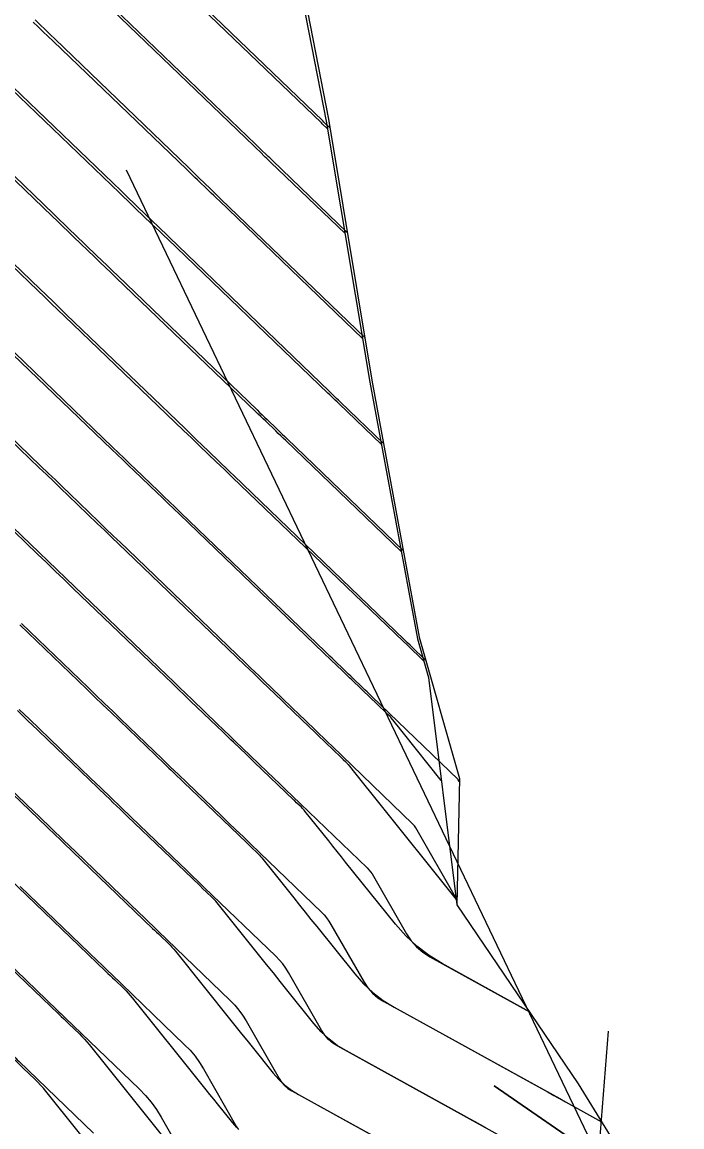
# Model space of a CAD drawing. Extents: x 954385 to 988206, y 1868364 to 1924553.
# Drawn here: x 955552.2 to 955583.4, y 1923273.7 to 1923325.9 of the extents above; entities that cross this region are included whole.
import ezdxf

# ---------------------------------------------------------------- set-up
doc = ezdxf.new("R2010")
doc.units = 0
for name, color, linetype in [('1', 7, 'Continuous'), ('Ex_Major Contours', 7, 'Continuous'), ('Ex_Minor Contours', 7, 'Continuous'), ('Perimeter', 7, 'Continuous'), ('Slopes', 7, 'Continuous')]:
    doc.layers.add(name, color=color, linetype=linetype)

msp = doc.modelspace()

# ---------------------------------------------------------------- linework, layer by layer
at = {"layer": '1'}
for points in [[(955564.359, 1923333.373), (955566.699, 1923321.326), (955568.756, 1923308.983), (955570.992, 1923296.827), (955572.894, 1923290.152), (955572.767, 1923284.188), (955578.517, 1923275.725), (955583.938, 1923266.915)], [(955566.767, 1923320.917), (955566.487, 1923321.186), (955566.436, 1923321.235), (955558.547, 1923328.83)], [(955567.593, 1923315.959), (955564.059, 1923319.359), (955563.992, 1923319.424), (955563.925, 1923319.488), (955563.859, 1923319.553), (955563.792, 1923319.617), (955563.524, 1923319.875), (955563.391, 1923320.003), (955563.257, 1923320.132), (955556.16, 1923326.964)], [(955569.307, 1923305.987), (955567.266, 1923307.949), (955567.177, 1923308.034), (955567.089, 1923308.119), (955566.868, 1923308.332), (955566.736, 1923308.459), (955559.183, 1923315.726), (955558.992, 1923315.909), (955558.802, 1923316.092), (955558.611, 1923316.276), (955558.421, 1923316.459), (955557.659, 1923317.193), (955557.469, 1923317.376), (955557.279, 1923317.56), (955557.088, 1923317.743), (955556.898, 1923317.926), (955551.386, 1923323.233), (955551.097, 1923323.511), (955550.809, 1923323.79), (955550.52, 1923324.068), (955550.232, 1923324.347), (955549.08, 1923325.464), (955548.792, 1923325.743), (955548.504, 1923326.022)], [(955552.832, 1923326.008), (955553.067, 1923325.78), (955553.302, 1923325.553), (955553.537, 1923325.326), (955553.773, 1923325.099), (955560.077, 1923319.029), (955560.206, 1923318.905), (955560.335, 1923318.781), (955560.463, 1923318.658), (955560.592, 1923318.534), (955561.106, 1923318.038), (955561.235, 1923317.914), (955561.364, 1923317.79), (955561.492, 1923317.666), (955561.621, 1923317.543), (955568.42, 1923311.002)], [(955548.999, 1923321.367), (955553.718, 1923316.823), (955553.97, 1923316.58), (955554.223, 1923316.338), (955554.475, 1923316.095), (955554.727, 1923315.852), (955555.735, 1923314.88), (955555.988, 1923314.637), (955556.24, 1923314.395), (955556.492, 1923314.152), (955556.744, 1923313.909), (955563.328, 1923307.575), (955563.447, 1923307.461), (955563.566, 1923307.346), (955563.684, 1923307.232), (955563.803, 1923307.118), (955564.277, 1923306.661), (955564.396, 1923306.547), (955564.514, 1923306.433), (955564.633, 1923306.319), (955564.752, 1923306.205), (955570.237, 1923300.932)], [(955571.299, 1923295.748), (955570.637, 1923296.385), (955570.568, 1923296.452), (955570.446, 1923296.569), (955570.289, 1923296.721), (955562.237, 1923304.461), (955562.044, 1923304.647), (955561.851, 1923304.832), (955561.658, 1923305.018), (955561.465, 1923305.204), (955560.693, 1923305.947), (955560.5, 1923306.133), (955560.307, 1923306.319), (955560.114, 1923306.505), (955559.921, 1923306.69), (955554.306, 1923312.092), (955553.992, 1923312.394), (955553.678, 1923312.697), (955553.364, 1923312.999), (955553.05, 1923313.301), (955551.795, 1923314.511)], [(955572.891, 1923290.015), (955572.844, 1923290.096), (955572.841, 1923290.101), (955568.754, 1923294.034), (955568.644, 1923294.14), (955568.534, 1923294.245), (955568.424, 1923294.351), (955568.314, 1923294.457), (955567.874, 1923294.881), (955567.763, 1923294.986), (955567.653, 1923295.092), (955567.543, 1923295.198), (955567.433, 1923295.304), (955566.991, 1923295.729), (955566.881, 1923295.835), (955566.771, 1923295.941), (955566.66, 1923296.047), (955566.55, 1923296.153), (955559.723, 1923302.717), (955559.456, 1923302.974), (955559.188, 1923303.231), (955558.921, 1923303.489), (955558.653, 1923303.746), (955557.583, 1923304.776), (955557.316, 1923305.034), (955557.048, 1923305.291), (955556.781, 1923305.549), (955556.513, 1923305.806), (955551.868, 1923310.275)], [(955572.772, 1923284.439), (955570.837, 1923287.817), (955570.804, 1923287.87), (955570.767, 1923287.92), (955570.728, 1923287.967), (955570.684, 1923288.012), (955566.871, 1923291.682), (955566.669, 1923291.877), (955566.466, 1923292.072), (955566.263, 1923292.267), (955566.06, 1923292.462), (955565.249, 1923293.242), (955565.046, 1923293.437), (955564.844, 1923293.632), (955564.641, 1923293.827), (955564.438, 1923294.022), (955563.625, 1923294.805), (955563.421, 1923295), (955563.218, 1923295.195), (955563.015, 1923295.391), (955562.812, 1923295.586), (955557.209, 1923300.973), (955556.867, 1923301.302), (955556.525, 1923301.631), (955556.183, 1923301.96), (955555.841, 1923302.289), (955554.473, 1923303.605), (955554.132, 1923303.935), (955553.79, 1923304.264), (955553.448, 1923304.593), (955553.106, 1923304.922), (955549.429, 1923308.459)], [(955551.364, 1923302.434), (955553.029, 1923300.831), (955553.446, 1923300.43), (955553.862, 1923300.03), (955554.279, 1923299.629), (955554.695, 1923299.228), (955559.073, 1923295.019), (955559.37, 1923294.734), (955559.666, 1923294.45), (955559.962, 1923294.165), (955560.258, 1923293.88), (955561.443, 1923292.74), (955561.739, 1923292.456), (955562.034, 1923292.172), (955562.329, 1923291.888), (955562.625, 1923291.604), (955563.807, 1923290.467), (955564.102, 1923290.183), (955564.397, 1923289.899), (955564.693, 1923289.615), (955564.988, 1923289.331), (955568.528, 1923285.924), (955568.614, 1923285.835), (955568.692, 1923285.742), (955568.764, 1923285.642), (955568.829, 1923285.538), (955570.393, 1923282.808), (955570.611, 1923282.48), (955570.868, 1923282.19), (955571.162, 1923281.938), (955571.494, 1923281.726), (955576.205, 1923279.128)], [(955530.531, 1923297.502), (955530.621, 1923297.415), (955530.71, 1923297.329), (955530.934, 1923297.114), (955531.068, 1923296.984), (955537.767, 1923290.536), (955537.825, 1923290.48), (955537.883, 1923290.424), (955537.942, 1923290.368), (955538, 1923290.312), (955538.292, 1923290.031), (955538.408, 1923289.919), (955538.467, 1923289.863), (955543.473, 1923285.047), (955544.324, 1923284.228), (955545.176, 1923283.41), (955546.027, 1923282.591), (955546.878, 1923281.772), (955551.919, 1923276.927), (955551.987, 1923276.861), (955552.056, 1923276.795), (955555.591, 1923273.393)], [(955552.181, 1923297.484), (955555.335, 1923294.452), (955555.724, 1923294.078), (955556.113, 1923293.704), (955556.502, 1923293.33), (955556.891, 1923292.956), (955558.448, 1923291.458), (955558.836, 1923291.085), (955559.224, 1923290.711), (955559.612, 1923290.338), (955560, 1923289.965), (955561.632, 1923288.397), (955561.98, 1923288.062), (955562.329, 1923287.726), (955562.678, 1923287.391), (955563.026, 1923287.055), (955566.372, 1923283.835), (955566.5, 1923283.703), (955566.617, 1923283.563), (955566.724, 1923283.415), (955566.821, 1923283.259), (955568.385, 1923280.529), (955568.57, 1923280.251), (955568.788, 1923280.005), (955569.037, 1923279.792), (955569.319, 1923279.612), (955577.641, 1923275.023), (955577.914, 1923274.872), (955579.621, 1923273.93)], [(955575.19, 1923273.06), (955567.143, 1923277.497), (955566.912, 1923277.645), (955566.708, 1923277.82), (955566.53, 1923278.022), (955566.378, 1923278.25), (955564.814, 1923280.98), (955564.685, 1923281.188), (955564.542, 1923281.385), (955564.386, 1923281.571), (955564.216, 1923281.747), (955560.832, 1923285.003), (955560.547, 1923285.278), (955560.261, 1923285.553), (955559.975, 1923285.828), (955559.689, 1923286.103), (955557.376, 1923288.327), (955556.895, 1923288.789), (955556.414, 1923289.251), (955555.934, 1923289.713), (955555.453, 1923290.176), (955553.524, 1923292.031), (955553.042, 1923292.495), (955552.56, 1923292.958), (955552.079, 1923293.422)], [(955549.791, 1923291.459), (955552.458, 1923288.894), (955553.031, 1923288.342), (955553.605, 1923287.791), (955554.178, 1923287.239), (955554.752, 1923286.688), (955557.746, 1923283.809), (955557.969, 1923283.595), (955558.192, 1923283.38), (955558.415, 1923283.166), (955558.638, 1923282.951), (955562.059, 1923279.658), (955562.272, 1923279.439), (955562.467, 1923279.206), (955562.645, 1923278.961), (955562.806, 1923278.701), (955564.37, 1923275.972), (955564.489, 1923275.793), (955564.628, 1923275.636), (955564.788, 1923275.499), (955564.968, 1923275.383), (955572.74, 1923271.098)], [(955552.127, 1923285.049), (955555.804, 1923281.515), (955555.964, 1923281.361), (955556.124, 1923281.207), (955556.284, 1923281.053), (955556.444, 1923280.899), (955559.903, 1923277.57), (955560.158, 1923277.307), (955560.392, 1923277.028), (955560.605, 1923276.733), (955560.798, 1923276.422), (955562.362, 1923273.693), (955562.448, 1923273.564)], [(955549.503, 1923283.411), (955553.861, 1923279.221), (955553.959, 1923279.128), (955554.056, 1923279.034), (955554.153, 1923278.941), (955554.25, 1923278.847), (955557.747, 1923275.481), (955558.044, 1923275.175), (955558.316, 1923274.85), (955558.565, 1923274.506), (955558.79, 1923274.143), (955560.355, 1923271.414)]]:
    msp.add_lwpolyline(points, dxfattribs=at)
at = {"layer": 'Ex_Major Contours'}
for points in [[(955566.658, 1923320.864), (955566.404, 1923321.107), (955566.369, 1923321.142), (955558.462, 1923328.734)], [(955551.708, 1923314.425), (955552.966, 1923313.216), (955553.281, 1923312.914), (955553.596, 1923312.612), (955553.91, 1923312.31), (955554.225, 1923312.008), (955559.85, 1923306.61), (955560.043, 1923306.425), (955560.237, 1923306.239), (955560.43, 1923306.054), (955560.623, 1923305.868), (955561.395, 1923305.126), (955561.588, 1923304.941), (955561.781, 1923304.756), (955561.974, 1923304.57), (955562.167, 1923304.385), (955570.234, 1923296.645), (955570.421, 1923296.466), (955571.215, 1923295.705)], [(955574.153, 1923273.632), (955573.894, 1923273.775), (955573.634, 1923273.918), (955573.375, 1923274.061), (955573.116, 1923274.204), (955567.551, 1923277.273), (955567.119, 1923277.539), (955566.719, 1923277.843), (955566.351, 1923278.185), (955566.016, 1923278.565), (955564.737, 1923280.162), (955564.417, 1923280.561), (955564.098, 1923280.96), (955563.778, 1923281.359), (955563.458, 1923281.758), (955561.507, 1923284.195), (955561.44, 1923284.276), (955561.37, 1923284.355), (955561.298, 1923284.432), (955561.223, 1923284.506), (955560.918, 1923284.798), (955560.766, 1923284.944), (955560.614, 1923285.09), (955557.192, 1923288.372), (955556.852, 1923288.698), (955556.512, 1923289.024), (955556.342, 1923289.187), (955556.172, 1923289.35), (955553.442, 1923291.969), (955552.958, 1923292.433), (955552.475, 1923292.896), (955551.992, 1923293.36)]]:
    msp.add_lwpolyline(points, dxfattribs=at)
at = {"layer": 'Ex_Minor Contours'}
for points in [[(955567.489, 1923315.91), (955563.983, 1923319.274), (955563.916, 1923319.338), (955563.85, 1923319.401), (955563.783, 1923319.465), (955563.717, 1923319.529), (955563.451, 1923319.785), (955563.318, 1923319.912), (955563.185, 1923320.04), (955556.073, 1923326.868)], [(955568.32, 1923310.955), (955561.543, 1923317.457), (955561.415, 1923317.581), (955561.286, 1923317.704), (955561.158, 1923317.828), (955561.029, 1923317.951), (955560.515, 1923318.445), (955560.387, 1923318.568), (955560.258, 1923318.692), (955560.13, 1923318.815), (955560.001, 1923318.938), (955553.685, 1923325.003), (955553.449, 1923325.229), (955553.214, 1923325.456), (955552.978, 1923325.683), (955552.743, 1923325.91)], [(955569.212, 1923305.941), (955567.199, 1923307.872), (955567.112, 1923307.956), (955567.025, 1923308.04), (955566.851, 1923308.207), (955566.763, 1923308.291), (955566.676, 1923308.375), (955559.104, 1923315.641), (955558.913, 1923315.824), (955558.723, 1923316.007), (955558.532, 1923316.19), (955558.342, 1923316.373), (955557.58, 1923317.105), (955557.389, 1923317.288), (955557.198, 1923317.471), (955557.008, 1923317.654), (955556.817, 1923317.837), (955551.297, 1923323.137)], [(955570.149, 1923300.884), (955564.683, 1923306.129), (955564.565, 1923306.242), (955564.447, 1923306.356), (955564.328, 1923306.469), (955564.21, 1923306.583), (955563.737, 1923307.038), (955563.618, 1923307.151), (955563.5, 1923307.265), (955563.382, 1923307.379), (955563.263, 1923307.492), (955556.664, 1923313.824), (955556.412, 1923314.067), (955556.159, 1923314.309), (955555.907, 1923314.552), (955555.654, 1923314.795), (955554.644, 1923315.765), (955554.391, 1923316.007), (955554.139, 1923316.25), (955553.886, 1923316.493), (955553.634, 1923316.735), (955548.908, 1923321.272)], [(955572.039, 1923290.066), (955570.253, 1923292.296), (955570.132, 1923292.447), (955570.011, 1923292.598), (955569.671, 1923293.022), (955569.659, 1923293.037), (955569.647, 1923293.051), (955569.634, 1923293.064), (955569.621, 1923293.077), (955569.513, 1923293.181), (955568.957, 1923293.714), (955568.708, 1923293.953), (955567.812, 1923294.812), (955567.702, 1923294.918), (955567.592, 1923295.023), (955567.481, 1923295.129), (955567.371, 1923295.235), (955566.82, 1923295.764), (955566.489, 1923296.081), (955559.652, 1923302.641), (955559.384, 1923302.898), (955559.116, 1923303.155), (955558.848, 1923303.413), (955558.58, 1923303.67), (955557.509, 1923304.699), (955557.241, 1923304.956), (955556.973, 1923305.213), (955556.705, 1923305.471), (955556.437, 1923305.728), (955551.785, 1923310.192)], [(955549.346, 1923308.375), (955553.024, 1923304.845), (955553.367, 1923304.516), (955553.71, 1923304.187), (955554.052, 1923303.858), (955554.395, 1923303.529), (955555.765, 1923302.213), (955556.108, 1923301.884), (955556.45, 1923301.555), (955556.793, 1923301.226), (955557.136, 1923300.897), (955562.744, 1923295.517), (955563.151, 1923295.126), (955563.558, 1923294.736), (955564.496, 1923293.835), (955564.638, 1923293.7), (955564.779, 1923293.564), (955564.921, 1923293.428), (955565.062, 1923293.293), (955565.77, 1923292.615), (955566.052, 1923292.343), (955566.194, 1923292.208), (955567.288, 1923291.159), (955567.405, 1923291.047), (955567.521, 1923290.935), (955567.55, 1923290.906), (955567.578, 1923290.877), (955567.605, 1923290.846), (955567.63, 1923290.815), (955568.362, 1923289.901), (955568.493, 1923289.738), (955568.623, 1923289.575), (955568.754, 1923289.412), (955568.884, 1923289.249), (955572.736, 1923284.441)], [(955576.205, 1923279.127), (955572.079, 1923281.403), (955571.459, 1923281.785), (955570.884, 1923282.222), (955570.355, 1923282.714), (955569.873, 1923283.26), (955567.516, 1923286.203), (955567.315, 1923286.453), (955567.115, 1923286.703), (955566.914, 1923286.954), (955566.714, 1923287.204), (955565.589, 1923288.609), (955565.55, 1923288.656), (955565.509, 1923288.703), (955565.466, 1923288.748), (955565.422, 1923288.792), (955565.198, 1923289.007), (955565.108, 1923289.093), (955565.063, 1923289.136), (955563.193, 1923290.929), (955562.825, 1923291.282), (955562.212, 1923291.87), (955562.089, 1923291.987), (955561.967, 1923292.105), (955561.844, 1923292.223), (955561.722, 1923292.34), (955560.186, 1923293.813), (955559.889, 1923294.098), (955559.592, 1923294.383), (955559.296, 1923294.668), (955558.999, 1923294.952), (955554.62, 1923299.154), (955554.202, 1923299.554), (955553.785, 1923299.955), (955553.368, 1923300.356), (955552.95, 1923300.757), (955551.281, 1923302.36)], [(955557.983, 1923269.572), (955553.343, 1923275.368), (955553.22, 1923275.516), (955553.093, 1923275.66), (955552.961, 1923275.799), (955552.825, 1923275.934), (955552.27, 1923276.467), (955552.131, 1923276.6), (955551.992, 1923276.733), (955551.854, 1923276.866), (955551.715, 1923276.999), (955545.18, 1923283.266), (955545.073, 1923283.369), (955538.353, 1923289.816), (955538.128, 1923290.031), (955537.904, 1923290.246), (955537.792, 1923290.353), (955537.68, 1923290.461), (955530.952, 1923296.924), (955530.866, 1923297.007), (955530.78, 1923297.089), (955530.566, 1923297.295)], [(955552.104, 1923297.41), (955555.254, 1923294.388), (955555.644, 1923294.014), (955556.034, 1923293.64), (955556.424, 1923293.265), (955556.814, 1923292.891), (955558.947, 1923290.845), (955559.051, 1923290.745), (955559.154, 1923290.646), (955559.258, 1923290.546), (955559.362, 1923290.447), (955559.881, 1923289.949), (955560.193, 1923289.65), (955562.839, 1923287.113), (955562.959, 1923286.997), (955563.08, 1923286.881), (955563.322, 1923286.649), (955563.382, 1923286.59), (955563.439, 1923286.529), (955563.495, 1923286.466), (955563.548, 1923286.402), (955565.065, 1923284.507), (955565.336, 1923284.169), (955565.606, 1923283.832), (955565.877, 1923283.494), (955566.147, 1923283.157), (955567.944, 1923280.913), (955568.353, 1923280.449), (955568.802, 1923280.032), (955569.289, 1923279.662), (955569.815, 1923279.338), (955577.093, 1923275.324), (955577.367, 1923275.173), (955577.777, 1923274.947), (955577.913, 1923274.872), (955579.622, 1923273.93)], [(955549.698, 1923291.403), (955553.397, 1923287.854), (955553.53, 1923287.727), (955553.662, 1923287.601), (955554.125, 1923287.156), (955554.191, 1923287.093), (955558.389, 1923283.067), (955558.481, 1923282.979), (955558.573, 1923282.891), (955558.664, 1923282.803), (955558.756, 1923282.715), (955559.123, 1923282.363), (955559.214, 1923282.273), (955559.301, 1923282.181), (955559.385, 1923282.086), (955559.466, 1923281.988), (955562.089, 1923278.712), (955562.339, 1923278.4), (955562.589, 1923278.088), (955562.839, 1923277.776), (955563.088, 1923277.465), (955564.087, 1923276.217), (955564.35, 1923275.92), (955564.637, 1923275.653), (955564.949, 1923275.416), (955565.287, 1923275.208), (955569.139, 1923273.083)], [(955551.191, 1923285.814), (955556.164, 1923281.045), (955556.272, 1923280.942), (955556.379, 1923280.839), (955556.487, 1923280.735), (955556.594, 1923280.632), (955557.024, 1923280.22), (955557.129, 1923280.115), (955557.232, 1923280.007), (955557.33, 1923279.896), (955557.425, 1923279.781), (955560.721, 1923275.665), (955560.9, 1923275.441), (955561.08, 1923275.216), (955561.26, 1923274.992), (955561.44, 1923274.767), (955562.159, 1923273.87), (955562.348, 1923273.656)], [(955548.19, 1923284.535), (955553.94, 1923279.022), (955554.063, 1923278.904), (955554.186, 1923278.786), (955554.309, 1923278.668), (955554.432, 1923278.55), (955554.924, 1923278.077), (955555.045, 1923277.957), (955555.162, 1923277.833), (955555.275, 1923277.706), (955555.384, 1923277.575), (955559.352, 1923272.619)]]:
    msp.add_lwpolyline(points, dxfattribs=at)
at = {"layer": 'Perimeter'}
msp.add_lwpolyline([(955564.239, 1923333.246), (955566.598, 1923321.221), (955568.666, 1923308.889), (955570.916, 1923296.748), (955571.437, 1923294.931), (955572.767, 1923284.188), (955578.517, 1923275.725), (955583.938, 1923266.915)], dxfattribs=at)
at = {"layer": 'Slopes'}
msp.add_lwpolyline([(955557.131, 1923318.928), (955579.481, 1923272.226), (955574.532, 1923275.618), (955579.481, 1923272.226), (955579.944, 1923278.208)], dxfattribs=at)

doc.saveas('drawing.dxf')
